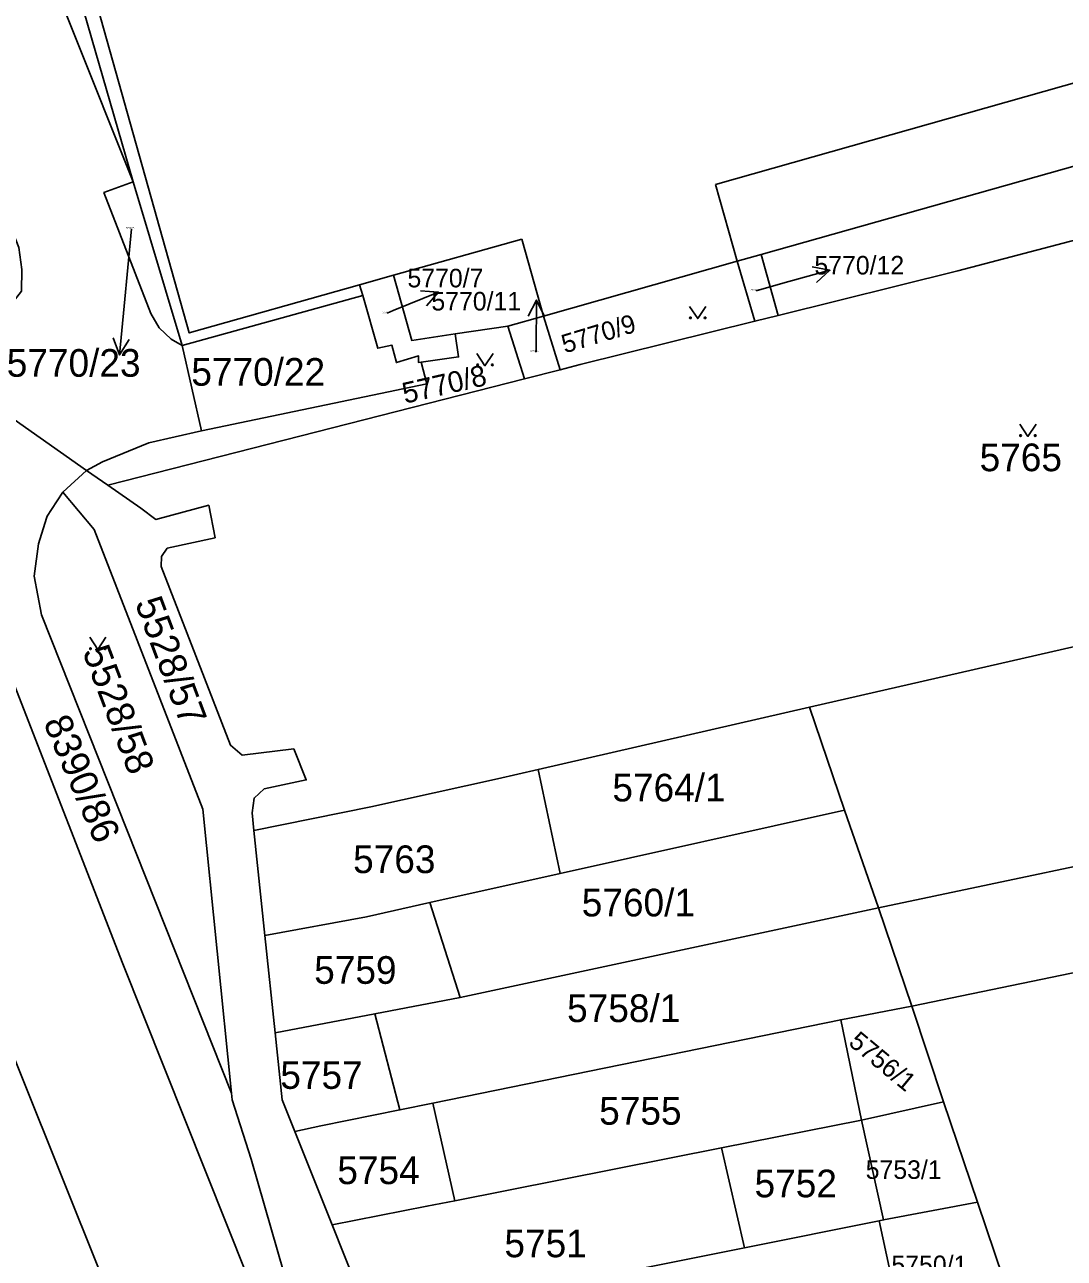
# Model space of a CAD drawing. Extents: x -596233 to -595156, y -1161235 to -1159375.
# Drawn here: x -595456.5 to -595392.6, y -1160472 to -1160396.3 of the extents above; entities that cross this region are included whole.
import ezdxf

# ---------------------------------------------------------------- set-up
doc = ezdxf.new("R2010")
doc.units = 0
for name, color, linetype in [('KN_CAR_KR', 7, 'Continuous'), ('KN_KULTURY', 7, 'Continuous'), ('KN_PARC_CIS_POM', 7, 'Continuous'), ('KN_PARC_CIS_POZ', 7, 'Continuous'), ('KN_PARC_CIS_STAV', 7, 'Continuous'), ('KN_PARC_PLOCHA', 7, 'Continuous'), ('PARC_C_SIPKA', 7, 'Continuous'), ('parcely_l', 7, 'Continuous')]:
    doc.layers.add(name, color=color, linetype=linetype)

msp = doc.modelspace()

# ---------------------------------------------------------------- linework, layer by layer
at = {"layer": 'KN_CAR_KR'}
for points in [[(-595383.13, -1160397.35), (-595414.06, -1160406.1)], [(-595412.73, -1160410.82), (-595414.06, -1160406.1)], [(-595433.84, -1160411.68), (-595425.95, -1160409.46)], [(-595425.95, -1160409.46), (-595424.62, -1160414.18)]]:
    msp.add_lwpolyline(points, dxfattribs=at)
at = {"layer": 'KN_KULTURY'}
for points in [[(-595415.6518, -1160413.5916), (-595415.1518, -1160414.3416), (-595414.6518, -1160413.5916)], [(-595428.7218, -1160416.4816), (-595428.2218, -1160417.2316), (-595427.7218, -1160416.4816)], [(-595395.3818, -1160420.8216), (-595394.8818, -1160421.5716), (-595394.3818, -1160420.8216)], [(-595452.4918, -1160433.9116), (-595451.9918, -1160434.6616), (-595451.4918, -1160433.9116)]]:
    msp.add_lwpolyline(points, dxfattribs=at)
for centre in [(-595415.602, -1160414.2914), (-595414.7026, -1160414.2914), (-595428.672, -1160417.1814), (-595427.7726, -1160417.1814), (-595395.332, -1160421.5214), (-595394.4326, -1160421.5214), (-595452.442, -1160434.6114), (-595451.5426, -1160434.6114)]:
    msp.add_circle(centre, 0.05, dxfattribs=at)
at = {"layer": 'KN_PARC_PLOCHA'}
for points in [[(-595460.91, -1160378.21), (-595449.82, -1160405.93), (-595451.62, -1160406.6), (-595448.74, -1160414.03), (-595448.23, -1160414.9), (-595447.49, -1160415.6), (-595446.81, -1160416), (-595445.63, -1160421.23), (-595448.87, -1160421.96), (-595451.7, -1160423.13), (-595452.68, -1160423.67), (-595457.13, -1160420.53), (-595459.49, -1160414.7), (-595458.37, -1160414.43), (-595457.45, -1160413.66), (-595456.67, -1160412.65), (-595456.65, -1160411.33), (-595456.84, -1160409.98), (-595460.16, -1160401.53), (-595471.44, -1160373.21)], [(-595390.89, -1160404.66), (-595411.25, -1160410.4), (-595412.73, -1160410.82), (-595424.62, -1160414.18), (-595426.82, -1160414.8), (-595430.05, -1160415.28), (-595432.72, -1160415.68), (-595433.84, -1160411.68), (-595435.92, -1160412.27), (-595446.38, -1160415.22), (-595456.32, -1160379.89)], [(-595363.99, -1160428.06), (-595408.29, -1160438.21), (-595424.95, -1160442.03), (-595427.46, -1160442.6), (-595435.22, -1160444.32), (-595442.41, -1160445.78), (-595442.52, -1160444.68), (-595442.4, -1160443.78), (-595441.77, -1160443.21), (-595439.19, -1160442.67), (-595439.96, -1160440.75), (-595443.13, -1160441.15), (-595443.85, -1160440.54), (-595448.11, -1160429.57), (-595448.09, -1160428.94), (-595447.73, -1160428.43), (-595444.79, -1160427.8), (-595445.18, -1160425.8), (-595448.43, -1160426.67), (-595449.35, -1160425.98), (-595451.38, -1160424.56), (-595425.79, -1160418.03), (-595423.61, -1160417.48), (-595422.37, -1160417.16), (-595411.64, -1160414.5), (-595410.21, -1160414.14), (-595399.18, -1160411.4), (-595379.7, -1160406.29)], [(-595437.71, -1160482.89), (-595442.58, -1160465.95), (-595443.74, -1160462.31), (-595443.78, -1160461.9), (-595445.54, -1160444.46), (-595452.21, -1160427.3), (-595454.14, -1160424.99), (-595452.68, -1160423.67), (-595451.38, -1160424.56), (-595449.35, -1160425.98), (-595448.43, -1160426.67), (-595445.18, -1160425.8), (-595444.79, -1160427.8), (-595447.73, -1160428.43), (-595448.09, -1160428.94), (-595448.11, -1160429.57), (-595443.85, -1160440.54), (-595443.13, -1160441.15), (-595439.96, -1160440.75), (-595439.19, -1160442.67), (-595441.77, -1160443.21), (-595442.4, -1160443.78), (-595442.52, -1160444.68), (-595442.41, -1160445.78), (-595441.73, -1160452.22), (-595441.1, -1160458.2), (-595440.67, -1160462.31), (-595439.9, -1160464.25), (-595437.6, -1160470), (-595435.37, -1160475.6)], [(-595427.75, -1160533.04), (-595463.86, -1160442.98), (-595463.4, -1160442.79), (-595457.27, -1160436.43), (-595450.45, -1160453.97), (-595440.26, -1160479.52)], [(-595395.86, -1160474.84), (-595397.98, -1160468.59), (-595400.07, -1160462.43), (-595402, -1160456.57), (-595317.54, -1160439.11), (-595313.41, -1160445.17), (-595313.18, -1160445.5), (-595320.75, -1160451.57), (-595321.43, -1160458.2), (-595334.2, -1160456.84), (-595334.81, -1160462.54), (-595353.42, -1160460.53), (-595354.19, -1160468.6), (-595335.67, -1160470.48), (-595336.6, -1160480.65)], [(-595459.53, -1160487.7), (-595467.14, -1160468.43), (-595475.37, -1160447.79), (-595463.86, -1160442.98), (-595427.75, -1160533.04)]]:
    msp.add_lwpolyline(points, dxfattribs=at)
for points in [[(-595457.28, -1160380.16), (-595449.82, -1160405.93), (-595460.91, -1160378.21), (-595459.44, -1160377.86), (-595458.35, -1160377.55), (-595457.59, -1160380.25)], [(-595435.92, -1160412.27), (-595435.73, -1160412.92), (-595446.81, -1160416), (-595449.82, -1160405.93), (-595457.28, -1160380.16), (-595456.32, -1160379.89), (-595446.38, -1160415.22)], [(-595366.36, -1160395.52), (-595367.69, -1160401.08), (-595367.64, -1160403.14), (-595379.7, -1160406.29), (-595399.18, -1160411.4), (-595410.21, -1160414.14), (-595411.25, -1160410.4), (-595390.89, -1160404.66), (-595384.62, -1160402.92), (-595385.33, -1160399.85), (-595382.64, -1160399.09), (-595383.13, -1160397.35), (-595379.66, -1160396.38), (-595379.21, -1160396.25), (-595380.7, -1160395.12), (-595373.28, -1160391.05), (-595368.49, -1160394.28)], [(-595446.81, -1160416), (-595447.49, -1160415.6), (-595448.23, -1160414.9), (-595448.74, -1160414.03), (-595451.62, -1160406.6), (-595449.82, -1160405.93)], [(-595410.21, -1160414.14), (-595411.64, -1160414.5), (-595412.73, -1160410.82), (-595411.25, -1160410.4)], [(-595411.64, -1160414.5), (-595422.37, -1160417.16), (-595423.61, -1160417.48), (-595424.62, -1160414.18), (-595412.73, -1160410.82)], [(-595430.05, -1160415.28), (-595429.84, -1160416.69), (-595432.14, -1160417.02), (-595432.3, -1160417.04), (-595432.3, -1160416.63), (-595433.66, -1160417.04), (-595433.93, -1160415.98), (-595434.8, -1160416.16), (-595435.73, -1160412.92), (-595435.92, -1160412.27), (-595433.84, -1160411.68), (-595432.72, -1160415.68)], [(-595432.14, -1160417.02), (-595431.78, -1160418.34), (-595445.63, -1160421.23), (-595446.81, -1160416), (-595435.73, -1160412.92), (-595434.8, -1160416.16), (-595433.93, -1160415.98), (-595433.66, -1160417.04), (-595432.3, -1160416.63), (-595432.3, -1160417.04)], [(-595423.61, -1160417.48), (-595425.79, -1160418.03), (-595426.82, -1160414.8), (-595424.62, -1160414.18)], [(-595425.79, -1160418.03), (-595451.38, -1160424.56), (-595452.68, -1160423.67), (-595451.7, -1160423.13), (-595448.87, -1160421.96), (-595445.63, -1160421.23), (-595431.78, -1160418.34), (-595432.14, -1160417.02), (-595429.84, -1160416.69), (-595430.05, -1160415.28), (-595426.82, -1160414.8)], [(-595457.13, -1160420.53), (-595452.68, -1160423.67), (-595454.14, -1160424.99), (-595454.84, -1160426.07), (-595455.1, -1160426.47), (-595455.14, -1160426.59), (-595455.63, -1160428.18), (-595455.9, -1160430.15), (-595455.46, -1160432.53), (-595443.78, -1160461.9), (-595443.74, -1160462.31), (-595442.58, -1160465.95), (-595437.71, -1160482.89), (-595435.02, -1160492.76), (-595440.26, -1160479.52), (-595450.45, -1160453.97), (-595457.27, -1160436.43), (-595463.58, -1160420.48), (-595460.73, -1160419.28)], [(-595343.33, -1160430.45), (-595341.72, -1160437.39), (-595404.06, -1160450.53), (-595406.15, -1160444.53), (-595408.29, -1160438.21), (-595363.99, -1160428.06), (-595345.24, -1160423.77)], [(-595443.78, -1160461.9), (-595455.46, -1160432.53), (-595455.9, -1160430.15), (-595455.63, -1160428.18), (-595455.14, -1160426.59), (-595455.1, -1160426.47), (-595454.84, -1160426.07), (-595454.14, -1160424.99), (-595452.21, -1160427.3), (-595445.54, -1160444.46)], [(-595317.54, -1160439.11), (-595402, -1160456.57), (-595404.06, -1160450.53), (-595341.72, -1160437.39), (-595340.92, -1160440.83), (-595319.94, -1160435.6)], [(-595406.15, -1160444.53), (-595423.61, -1160448.42), (-595424.95, -1160442.03), (-595408.29, -1160438.21)], [(-595423.61, -1160448.42), (-595431.6, -1160450.2), (-595435.5, -1160451.07), (-595441.73, -1160452.22), (-595442.41, -1160445.78), (-595435.22, -1160444.32), (-595427.46, -1160442.6), (-595424.95, -1160442.03)], [(-595404.06, -1160450.53), (-595429.75, -1160456.03), (-595431.6, -1160450.2), (-595423.61, -1160448.42), (-595406.15, -1160444.53)], [(-595429.75, -1160456.03), (-595434.98, -1160457.03), (-595441.1, -1160458.2), (-595441.73, -1160452.22), (-595435.5, -1160451.07), (-595431.6, -1160450.2)], [(-595402, -1160456.57), (-595406.37, -1160457.4), (-595431.43, -1160462.52), (-595433.44, -1160462.93), (-595434.98, -1160457.03), (-595429.75, -1160456.03), (-595404.06, -1160450.53)], [(-595400.07, -1160462.43), (-595405.1, -1160463.56), (-595406.37, -1160457.4), (-595402, -1160456.57)], [(-595433.44, -1160462.93), (-595438.29, -1160463.92), (-595439.9, -1160464.25), (-595440.67, -1160462.31), (-595441.1, -1160458.2), (-595434.98, -1160457.03)], [(-595405.1, -1160463.56), (-595413.69, -1160465.26), (-595430.08, -1160468.51), (-595431.43, -1160462.52), (-595406.37, -1160457.4)], [(-595430.08, -1160468.51), (-595431.78, -1160468.85), (-595437.6, -1160470), (-595439.9, -1160464.25), (-595438.29, -1160463.92), (-595433.44, -1160462.93), (-595431.43, -1160462.52)], [(-595397.98, -1160468.59), (-595403.74, -1160469.69), (-595405.1, -1160463.56), (-595400.07, -1160462.43)], [(-595403.74, -1160469.69), (-595404.01, -1160469.74), (-595412.29, -1160471.4), (-595413.69, -1160465.26), (-595405.1, -1160463.56)], [(-595412.29, -1160471.4), (-595426.49, -1160474.25), (-595435.25, -1160475.89), (-595435.37, -1160475.6), (-595437.6, -1160470), (-595431.78, -1160468.85), (-595430.08, -1160468.51), (-595413.69, -1160465.26)], [(-595395.86, -1160474.84), (-595402.67, -1160476), (-595404.01, -1160469.74), (-595403.74, -1160469.69), (-595397.98, -1160468.59)], [(-595402.67, -1160476), (-595407.63, -1160476.77), (-595410.8, -1160477.27), (-595423, -1160479.66), (-595425.3, -1160480.15), (-595426.49, -1160474.25), (-595412.29, -1160471.4), (-595404.01, -1160469.74)]]:
    msp.add_lwpolyline(points, close=True, dxfattribs=at)
at = {"layer": 'PARC_C_SIPKA'}
for points in [[(-595449.92, -1160408.82), (-595450.37, -1160413.58), (-595450.6552, -1160416.5664)], [(-595411.57, -1160412.63), (-595409.93, -1160412.17), (-595407.0397, -1160411.3661)], [(-595408.1371, -1160411.1523), (-595407.0397, -1160411.3661), (-595407.8692, -1160412.1158)], [(-595434.23, -1160414.01), (-595433.85, -1160413.85), (-595431.0738, -1160412.7131)], [(-595432.1887, -1160412.6293), (-595431.0738, -1160412.7131), (-595431.8097, -1160413.5548)], [(-595425.5584, -1160414.1947), (-595425.0477, -1160413.2002), (-595424.5585, -1160414.2055)], [(-595425.09, -1160416.39), (-595425.08, -1160416.2), (-595425.0477, -1160413.2002)], [(-595450.0624, -1160415.6185), (-595450.6552, -1160416.5664), (-595451.0578, -1160415.5234)]]:
    msp.add_lwpolyline(points, dxfattribs=at)
at = {"layer": 'parcely_l'}
for points in [[(-595460.91, -1160378.21), (-595449.82, -1160405.93)], [(-595457.28, -1160380.16), (-595449.82, -1160405.93)], [(-595456.32, -1160379.89), (-595446.38, -1160415.22), (-595435.92, -1160412.27)], [(-595411.25, -1160410.4), (-595390.89, -1160404.66), (-595384.62, -1160402.92), (-595385.33, -1160399.85), (-595382.64, -1160399.09), (-595383.13, -1160397.35), (-595379.66, -1160396.38)], [(-595367.64, -1160403.14), (-595379.7, -1160406.29), (-595399.18, -1160411.4), (-595410.21, -1160414.14)], [(-595449.82, -1160405.93), (-595451.62, -1160406.6), (-595448.74, -1160414.03), (-595448.23, -1160414.9), (-595447.49, -1160415.6), (-595446.81, -1160416)], [(-595446.81, -1160416), (-595449.82, -1160405.93)], [(-595412.73, -1160410.82), (-595411.25, -1160410.4)], [(-595410.21, -1160414.14), (-595411.25, -1160410.4)], [(-595412.73, -1160410.82), (-595424.62, -1160414.18)], [(-595411.64, -1160414.5), (-595412.73, -1160410.82)], [(-595435.92, -1160412.27), (-595433.84, -1160411.68), (-595432.72, -1160415.68), (-595430.05, -1160415.28)], [(-595435.73, -1160412.92), (-595435.92, -1160412.27)], [(-595435.73, -1160412.92), (-595446.81, -1160416)], [(-595432.14, -1160417.02), (-595432.3, -1160417.04), (-595432.3, -1160416.63), (-595433.66, -1160417.04), (-595433.93, -1160415.98), (-595434.8, -1160416.16), (-595435.73, -1160412.92)], [(-595426.82, -1160414.8), (-595424.62, -1160414.18)], [(-595424.62, -1160414.18), (-595423.61, -1160417.48)], [(-595410.21, -1160414.14), (-595411.64, -1160414.5)], [(-595430.05, -1160415.28), (-595426.82, -1160414.8)], [(-595426.82, -1160414.8), (-595425.79, -1160418.03)], [(-595423.61, -1160417.48), (-595422.37, -1160417.16), (-595411.64, -1160414.5)], [(-595432.14, -1160417.02), (-595429.84, -1160416.69), (-595430.05, -1160415.28)], [(-595446.81, -1160416), (-595445.63, -1160421.23)], [(-595445.63, -1160421.23), (-595431.78, -1160418.34), (-595432.14, -1160417.02)], [(-595425.79, -1160418.03), (-595451.38, -1160424.56)], [(-595425.79, -1160418.03), (-595423.61, -1160417.48)], [(-595452.68, -1160423.67), (-595457.13, -1160420.53)], [(-595445.63, -1160421.23), (-595448.87, -1160421.96), (-595451.7, -1160423.13), (-595452.68, -1160423.67)], [(-595452.68, -1160423.67), (-595454.14, -1160424.99)], [(-595451.38, -1160424.56), (-595452.68, -1160423.67)], [(-595345.24, -1160423.77), (-595363.99, -1160428.06), (-595408.29, -1160438.21)], [(-595454.14, -1160424.99), (-595454.84, -1160426.07), (-595455.1, -1160426.47), (-595455.14, -1160426.59), (-595455.63, -1160428.18), (-595455.9, -1160430.15), (-595455.46, -1160432.53), (-595443.78, -1160461.9)], [(-595454.14, -1160424.99), (-595452.21, -1160427.3), (-595445.54, -1160444.46), (-595443.78, -1160461.9)], [(-595442.41, -1160445.78), (-595442.52, -1160444.68), (-595442.4, -1160443.78), (-595441.77, -1160443.21), (-595439.19, -1160442.67), (-595439.96, -1160440.75), (-595443.13, -1160441.15), (-595443.85, -1160440.54), (-595448.11, -1160429.57), (-595448.09, -1160428.94), (-595447.73, -1160428.43), (-595444.79, -1160427.8), (-595445.18, -1160425.8), (-595448.43, -1160426.67), (-595449.35, -1160425.98), (-595451.38, -1160424.56)], [(-595435.02, -1160492.76), (-595440.26, -1160479.52), (-595450.45, -1160453.97), (-595457.27, -1160436.43)], [(-595341.72, -1160437.39), (-595404.06, -1160450.53)], [(-595408.29, -1160438.21), (-595424.95, -1160442.03)], [(-595408.29, -1160438.21), (-595406.15, -1160444.53)], [(-595402, -1160456.57), (-595317.54, -1160439.11)], [(-595424.95, -1160442.03), (-595427.46, -1160442.6), (-595435.22, -1160444.32), (-595442.41, -1160445.78)], [(-595424.95, -1160442.03), (-595423.61, -1160448.42)], [(-595463.86, -1160442.98), (-595427.75, -1160533.04), (-595416.28, -1160564.16), (-595409.37, -1160584.4), (-595399.34, -1160612.47), (-595394.62, -1160628.27), (-595372.46, -1160708.61), (-595368.77, -1160707.68)], [(-595423.61, -1160448.42), (-595406.15, -1160444.53)], [(-595406.15, -1160444.53), (-595404.06, -1160450.53)], [(-595442.41, -1160445.78), (-595441.73, -1160452.22)], [(-595431.6, -1160450.2), (-595423.61, -1160448.42)], [(-595441.73, -1160452.22), (-595435.5, -1160451.07), (-595431.6, -1160450.2)], [(-595429.75, -1160456.03), (-595431.6, -1160450.2)], [(-595404.06, -1160450.53), (-595429.75, -1160456.03)], [(-595404.06, -1160450.53), (-595402, -1160456.57)], [(-595441.1, -1160458.2), (-595441.73, -1160452.22)], [(-595429.75, -1160456.03), (-595434.98, -1160457.03)], [(-595406.37, -1160457.4), (-595402, -1160456.57)], [(-595402, -1160456.57), (-595400.07, -1160462.43)], [(-595434.98, -1160457.03), (-595441.1, -1160458.2)], [(-595433.44, -1160462.93), (-595434.98, -1160457.03)], [(-595406.37, -1160457.4), (-595431.43, -1160462.52)], [(-595405.1, -1160463.56), (-595406.37, -1160457.4)], [(-595441.1, -1160458.2), (-595440.67, -1160462.31), (-595439.9, -1160464.25)], [(-595443.78, -1160461.9), (-595443.74, -1160462.31), (-595442.58, -1160465.95), (-595437.71, -1160482.89), (-595435.02, -1160492.76)], [(-595433.44, -1160462.93), (-595431.43, -1160462.52)], [(-595431.43, -1160462.52), (-595430.08, -1160468.51)], [(-595400.07, -1160462.43), (-595405.1, -1160463.56)], [(-595397.98, -1160468.59), (-595400.07, -1160462.43)], [(-595439.9, -1160464.25), (-595438.29, -1160463.92), (-595433.44, -1160462.93)], [(-595405.1, -1160463.56), (-595413.69, -1160465.26)], [(-595403.74, -1160469.69), (-595405.1, -1160463.56)], [(-595437.6, -1160470), (-595439.9, -1160464.25)], [(-595413.69, -1160465.26), (-595430.08, -1160468.51)], [(-595412.29, -1160471.4), (-595413.69, -1160465.26)], [(-595430.08, -1160468.51), (-595431.78, -1160468.85), (-595437.6, -1160470)], [(-595397.98, -1160468.59), (-595403.74, -1160469.69)], [(-595395.86, -1160474.84), (-595397.98, -1160468.59)], [(-595403.74, -1160469.69), (-595404.01, -1160469.74)], [(-595437.6, -1160470), (-595435.37, -1160475.6)], [(-595412.29, -1160471.4), (-595404.01, -1160469.74)], [(-595404.01, -1160469.74), (-595402.67, -1160476)], [(-595426.49, -1160474.25), (-595412.29, -1160471.4)]]:
    msp.add_lwpolyline(points, dxfattribs=at)

# ---------------------------------------------------------------- texts
at = {"layer": 'KN_PARC_CIS_POM'}
for s, p in [('5770/23', (-595450.2533, -1160408.82)), ('5770/12', (-595411.9033, -1160412.63)), ('5770/7', (-595434.5133, -1160414.01)), ('5770/11', (-595425.4233, -1160416.39))]:
    msp.add_text(s, height=0.1, dxfattribs=at).set_placement(p)
at = {"layer": 'KN_PARC_CIS_POZ'}
for s, height, p in [('5770/12', 1.14, (-595407.99, -1160411.63)), ('5770/7', 1.14, (-595432.98, -1160412.42)), ('5770/11', 1.14, (-595431.51, -1160413.84)), ('5770/23', 1.7, (-595457.5866, -1160417.91)), ('5770/22', 1.7, (-595446.2516, -1160418.46)), ('5765', 1.7, (-595397.8466, -1160423.71)), ('5764/1', 1.7, (-595420.3966, -1160443.99)), ('5760/1', 1.7, (-595422.2766, -1160451.05)), ('5758/1', 1.7, (-595423.1766, -1160457.54)), ('5755', 1.7, (-595421.2066, -1160463.84)), ('5752', 1.7, (-595411.6666, -1160468.3)), ('5753/1', 1.14, (-595404.84, -1160467.17)), ('5750/1', 1.14, (-595403.26, -1160473.02))]:
    msp.add_text(s, height=height, dxfattribs=at).set_placement(p)
for s, height, rotation, p in [('5770/9', 1.14, 16.885703, (-595423.3144, -1160416.4815)), ('5770/8', 1.28, 12.900228, (-595433.1335, -1160419.571)), ('5528/57', 1.7, 290.588955, (-595449.7327, -1160431.7953)), ('5528/58', 1.7, 290.762071, (-595452.9587, -1160434.7814)), ('8390/86', 1.7, 293.202384, (-595455.3625, -1160439.1317)), ('5756/1', 1.14, 320.355309, (-595405.9571, -1160458.8992))]:
    msp.add_text(s, height=height, rotation=rotation, dxfattribs=at).set_placement(p)
at = {"layer": 'KN_PARC_CIS_STAV'}
for s, p in [('5763', (-595436.3166, -1160448.39)), ('5759', (-595438.7066, -1160455.19)), ('5757', (-595440.7866, -1160461.64)), ('5754', (-595437.2866, -1160467.49)), ('5751', (-595427.0266, -1160471.98))]:
    msp.add_text(s, height=1.7, dxfattribs=at).set_placement(p)

doc.saveas('drawing.dxf')
